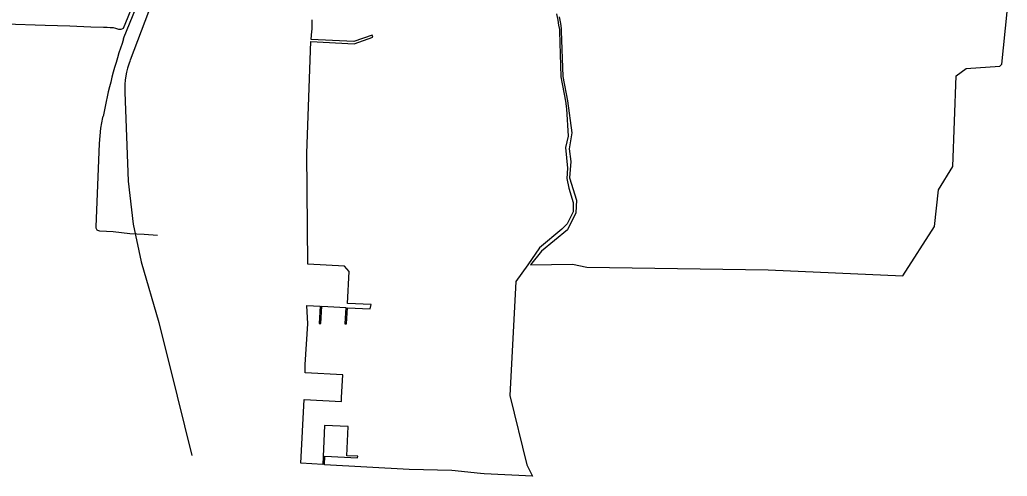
# Model space of a CAD drawing. Extents: x 0 to 712119, y 0 to 761125.
# Drawn here: x 681680 to 693838, y 706973 to 712590 of the extents above; entities that cross this region are included whole.
import ezdxf

# ---------------------------------------------------------------- set-up
doc = ezdxf.new("R2010")
doc.units = 0
doc.layers.add('Arkansas-Missouri Railroad', color=7, linetype='Continuous')
doc.layers.add('PAVED ROADS', color=7, linetype='Continuous')

msp = doc.modelspace()

# ---------------------------------------------------------------- linework, layer by layer
at = {"layer": 'Arkansas-Missouri Railroad'}
for points in [[(684574, 716141), (683038, 712091)], [(682974, 711699), (683014, 710604), (683078, 710076), (683175, 709610), (683393, 708863), (683616, 707959), (683797, 707228)]]:
    msp.add_lwpolyline(points, dxfattribs=at)
msp.add_arc((683973, 711736), 1000, 159.2326, 182.0918, dxfattribs=at)
at = {"layer": 'PAVED ROADS'}
for points in [[(682959, 712358), (684506, 716145), (684551, 716258), (684570, 716302)], [(683178, 713038), (683176, 713031), (683170, 713018), (682952, 712483)], [(688288, 712665), (688303, 712587), (688315, 712524), (688327, 712469), (688327, 712447), (688343, 711887), (688398, 711589), (688413, 711493), (688434, 711159), (688398, 711018), (688424, 710763), (688414, 710638), (688440, 710518), (688492, 710340), (688492, 710226), (688419, 710080), (688356, 710012), (688080, 709782), (687935, 709573), (687789, 709368), (687712, 707968), (687924, 707115), (687992, 706973), (687399, 707003), (687352, 707006), (687000, 707043), (686476, 707055), (685431, 707115), (685436, 707220), (685840, 707198), (685841, 707218), (685707, 707225), (685725, 707584), (685431, 707599), (685411, 707117), (685142, 707132), (685182, 707916), (685640, 707892), (685643, 707941), (685658, 708221), (685192, 708246), (685195, 708349), (685227, 708850), (685216, 709074), (685377, 709065), (685366, 708854), (685386, 708853), (685397, 709064), (685694, 709048), (685684, 708848), (685704, 708847), (685714, 709047), (685995, 709031), (686005, 709085), (685717, 709100), (685737, 709493), (685679, 709558), (685228, 709581), (685216, 710949), (685265, 712322), (685797, 712296), (686026, 712375), (686017, 712399), (685793, 712321), (685266, 712347), (685277, 712451), (685279, 712469), (685279, 712493), (685279, 712533), (685278, 712590)], [(688322, 712627), (688336, 712544), (688344, 712484), (688347, 712449), (688368, 711890), (688423, 711591), (688478, 711200), (688443, 711003), (688464, 710848), (688450, 710644), (688535, 710370), (688528, 710215), (688422, 710004), (688105, 709743), (687970, 709574), (688486, 709581), (688662, 709546), (690896, 709511), (692554, 709441), (692942, 710047), (692991, 710497), (693167, 710786), (693209, 711902), (693334, 711991), (693745, 712019), (693770, 712044), (693838, 712687)], [(682952, 712483), (682945, 712479), (682924, 712471), (682910, 712469), (682900, 712470), (682887, 712475), (682861, 712483), (682832, 712489), (682794, 712492), (682756, 712494), (682711, 712496), (682553, 712501), (682296, 712510), (681991, 712520), (681504, 712536)], [(683376, 709937), (683211, 709946), (683033, 709956), (682828, 709979), (682666, 709988), (682652, 709991), (682643, 709995), (682634, 710002), (682627, 710008), (682623, 710017), (682622, 710025), (682622, 710034), (682622, 710040), (682661, 711068), (682677, 711258), (682702, 711386), (682707, 711402)]]:
    msp.add_lwpolyline(points, dxfattribs=at)
msp.add_arc((689286, 710175), 6693, 160.9684, 169.4413, dxfattribs=at)

doc.saveas('drawing.dxf')
